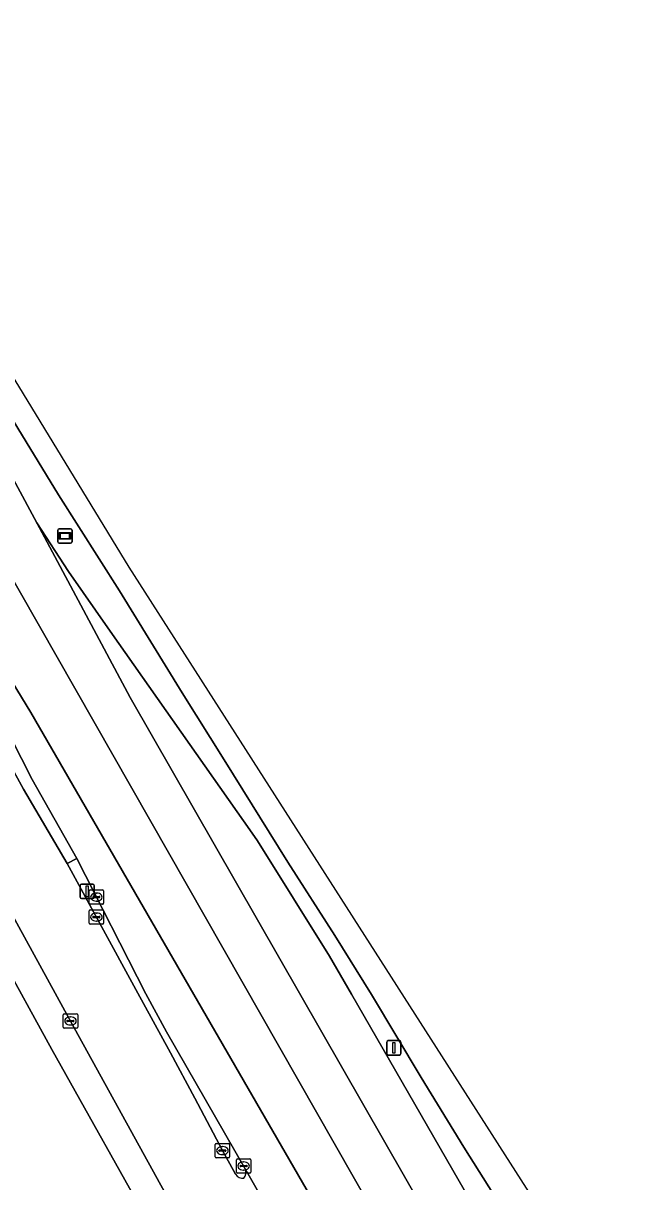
# Model space of a CAD drawing. Extents: x 158132 to 159664, y 385256 to 387218.
# Drawn here: x 159611 to 159652.5, y 385917.2 to 385997.5 of the extents above; entities that cross this region are included whole.
import ezdxf

# ---------------------------------------------------------------- set-up
doc = ezdxf.new("R2010")
doc.units = 0
for name, color, linetype in [('IMGEO_Berm_groen', 7, 'Continuous'), ('IMGEO_Berm_open', 7, 'Continuous'), ('IMGEO_Groenvoorziening', 7, 'Continuous'), ('IMGEO_Kolk', 7, 'Continuous'), ('IMGEO_Lichtmast', 7, 'Continuous'), ('IMGEO_Reclamebord', 7, 'Continuous'), ('IMGEO_Rijbaan_lokaal_open', 7, 'Continuous'), ('IMGEO_Rijbaan_regionaal_gesloten', 7, 'Continuous'), ('IMGEO_Verkeerseiland_groen', 7, 'Continuous'), ('IMGEO_Voetpad_open', 7, 'Continuous')]:
    doc.layers.add(name, color=color, linetype=linetype)

msp = doc.modelspace()

# ---------------------------------------------------------------- linework, layer by layer
at = {"layer": 'IMGEO_Berm_groen'}
msp.add_lwpolyline([(159575.204, 385998.555), (159579.934, 385993.03), (159585.402, 385986.335), (159589.628, 385980.657), (159593.949, 385974.057), (159597.879, 385967.409), (159602.91, 385958.899), (159608.296, 385949.322), (159611.008, 385944.38), (159614.046, 385939.227), (159614.705, 385939.573), (159611.619, 385945.057), (159601.152, 385965.61), (159596.488, 385974.358), (159593.823, 385978.986), (159590.929, 385983.677), (159587.286, 385989.429), (159582.268, 385997.49)], dxfattribs=at)
at = {"layer": 'IMGEO_Berm_open'}
for points in [[(159650.819, 385904.784), (159650.138, 385905.881), (159648.364, 385908.74), (159641.537, 385919.55), (159638.579, 385924.4), (159635.134, 385930.142), (159632.602, 385934.24), (159629.345, 385939.311), (159624.937, 385946.415), (159622.026, 385951.054), (159617.678, 385958.128), (159613.436, 385964.792), (159608.363, 385973.078), (159602.941, 385981.726), (159596.646, 385991.907), (159591.605, 386000)], [(159590.289, 385999.259), (159593.396, 385994.269), (159596.933, 385988.677), (159599.683, 385984.229), (159601.113, 385981.934), (159602.622, 385979.469), (159604.449, 385976.284), (159609.132, 385968.039), (159611.944, 385962.856), (159614.131, 385959.461), (159617.02, 385955.345), (159626.869, 385941.335), (159627.24, 385940.801), (159632.235, 385932.811), (159633.744, 385930.178), (159648.597, 385904.404), (159649.117, 385903.501)]]:
    msp.add_lwpolyline(points, dxfattribs=at)
at = {"layer": 'IMGEO_Groenvoorziening'}
for points in [[(159612.976, 385926.325), (159605.6, 385939.741), (159603.939, 385938.744), (159603.517, 385939.481), (159598.897, 385936.678), (159578.119, 385923.72), (159572.33, 385933.002), (159570.708, 385935.608), (159569.385, 385937.734), (159572.576, 385939.724), (159569.982, 385943.892), (159566.84, 385915.285)], [(159617.535, 385911.29), (159620.472, 385912.931), (159620.297, 385913.244), (159612.976, 385926.325)]]:
    msp.add_lwpolyline(points, dxfattribs=at)
at = {"layer": 'IMGEO_Kolk'}
for p, q in [((159615.569, 385936.47), (159615.569, 385937.322)), ((159615.644, 385937.396), (159616.496, 385937.396)), ((159615.828, 385936.89), (159615.828, 385936.902)), ((159616.266, 385936.853), (159615.868, 385936.853)), ((159615.871, 385936.939), (159616.269, 385936.939)), ((159616.057, 385937.176), (159616.082, 385937.176)), ((159616.312, 385936.902), (159616.312, 385936.89)), ((159616.57, 385937.322), (159616.57, 385936.47)), ((159615.573, 385935.087), (159615.573, 385935.939)), ((159616.496, 385936.396), (159615.644, 385936.396)), ((159615.648, 385936.013), (159616.5, 385936.013)), ((159616.08, 385936.616), (159616.055, 385936.616)), ((159616.574, 385935.939), (159616.574, 385935.087)), ((159615.832, 385935.507), (159615.832, 385935.519)), ((159616.27, 385935.47), (159615.872, 385935.47)), ((159615.875, 385935.556), (159616.273, 385935.556)), ((159616.084, 385935.233), (159616.059, 385935.233)), ((159616.061, 385935.793), (159616.086, 385935.793)), ((159616.316, 385935.519), (159616.316, 385935.507)), ((159616.5, 385935.013), (159615.648, 385935.013)), ((159613.773, 385927.883), (159613.773, 385928.735)), ((159613.848, 385928.809), (159614.7, 385928.809)), ((159614.774, 385928.735), (159614.774, 385927.883)), ((159614.032, 385928.303), (159614.032, 385928.315)), ((159614.47, 385928.266), (159614.072, 385928.266)), ((159614.075, 385928.352), (159614.473, 385928.352)), ((159614.284, 385928.029), (159614.259, 385928.029)), ((159614.261, 385928.589), (159614.286, 385928.589)), ((159614.516, 385928.315), (159614.516, 385928.303)), ((159614.7, 385927.809), (159613.848, 385927.809)), ((159624.382, 385919.82), (159625.234, 385919.82)), ((159624.307, 385918.894), (159624.307, 385919.746)), ((159624.566, 385919.314), (159624.566, 385919.326)), ((159625.004, 385919.277), (159624.606, 385919.277)), ((159624.609, 385919.363), (159625.007, 385919.363)), ((159624.818, 385919.04), (159624.793, 385919.04)), ((159624.795, 385919.6), (159624.82, 385919.6)), ((159625.05, 385919.326), (159625.05, 385919.314)), ((159625.308, 385919.746), (159625.308, 385918.894)), ((159625.234, 385918.82), (159624.382, 385918.82)), ((159625.776, 385917.826), (159625.776, 385918.678)), ((159625.851, 385918.752), (159626.703, 385918.752)), ((159626.035, 385918.246), (159626.035, 385918.258)), ((159626.473, 385918.209), (159626.075, 385918.209)), ((159626.078, 385918.295), (159626.476, 385918.295)), ((159626.264, 385918.532), (159626.289, 385918.532)), ((159626.519, 385918.258), (159626.519, 385918.246)), ((159626.777, 385918.678), (159626.777, 385917.826)), ((159626.703, 385917.752), (159625.851, 385917.752)), ((159626.287, 385917.972), (159626.262, 385917.972))]:
    msp.add_line(p, q, dxfattribs=at)
for points in [[(159615.569, 385936.47), (159615.569, 385937.322)], [(159615.644, 385937.396), (159616.496, 385937.396)], [(159616.57, 385937.322), (159616.57, 385936.47)], [(159615.573, 385935.087), (159615.573, 385935.939)], [(159616.496, 385936.396), (159615.644, 385936.396)], [(159615.648, 385936.013), (159616.5, 385936.013)], [(159616.574, 385935.939), (159616.574, 385935.087)], [(159616.5, 385935.013), (159615.648, 385935.013)], [(159613.773, 385927.883), (159613.773, 385928.735)], [(159613.848, 385928.809), (159614.7, 385928.809)], [(159614.774, 385928.735), (159614.774, 385927.883)], [(159614.7, 385927.809), (159613.848, 385927.809)], [(159624.382, 385919.82), (159625.234, 385919.82)], [(159624.307, 385918.894), (159624.307, 385919.746)], [(159625.308, 385919.746), (159625.308, 385918.894)], [(159625.234, 385918.82), (159624.382, 385918.82)], [(159625.776, 385917.826), (159625.776, 385918.678)], [(159625.851, 385918.752), (159626.703, 385918.752)], [(159626.777, 385918.678), (159626.777, 385917.826)], [(159626.703, 385917.752), (159625.851, 385917.752)]]:
    msp.add_lwpolyline(points, dxfattribs=at)
for centre, radius, start, end in [((159615.646, 385937.32), 0.0765, 91.55205, 178.44795), ((159615.646, 385937.32), 0.0765, 91.55205, 178.44795), ((159615.868, 385936.899), 0.0403, 85.87752, 175.75265), ((159615.865, 385936.889), 0.0366, 178.93798, 274.71019), ((159616.269, 385936.896), 0.043, 264.86636, 352.45326), ((159616.273, 385936.901), 0.0386, 1.73085, 96.63898), ((159616.494, 385937.32), 0.0765, 1.55205, 88.44795), ((159616.494, 385937.32), 0.0765, 1.55205, 88.44795), ((159615.646, 385936.472), 0.0765, 181.55205, 268.44795), ((159615.646, 385936.472), 0.0765, 181.55205, 268.44795), ((159615.65, 385935.937), 0.0765, 91.55205, 178.44795), ((159615.65, 385935.937), 0.0765, 91.55205, 178.44795), ((159616.494, 385936.472), 0.0765, 271.55205, 358.44795), ((159616.494, 385936.472), 0.0765, 271.55205, 358.44795), ((159616.498, 385935.937), 0.0765, 1.55205, 88.44795), ((159616.498, 385935.937), 0.0765, 1.55205, 88.44795), ((159615.65, 385935.089), 0.0765, 181.55205, 268.44795), ((159615.65, 385935.089), 0.0765, 181.55205, 268.44795), ((159615.872, 385935.516), 0.0403, 85.87752, 175.75265), ((159615.869, 385935.506), 0.0366, 178.93798, 274.71019), ((159616.273, 385935.513), 0.043, 264.86636, 352.45326), ((159616.277, 385935.518), 0.0386, 1.73085, 96.63898), ((159616.498, 385935.089), 0.0765, 271.55205, 358.44795), ((159616.498, 385935.089), 0.0765, 271.55205, 358.44795), ((159613.85, 385928.733), 0.0765, 91.55205, 178.44795), ((159613.85, 385928.733), 0.0765, 91.55205, 178.44795), ((159614.698, 385928.733), 0.0765, 1.55205, 88.44795), ((159614.698, 385928.733), 0.0765, 1.55205, 88.44795), ((159613.85, 385927.885), 0.0765, 181.55205, 268.44795), ((159613.85, 385927.885), 0.0765, 181.55205, 268.44795), ((159614.072, 385928.312), 0.0403, 85.87752, 175.75265), ((159614.069, 385928.302), 0.0366, 178.93798, 274.71019), ((159614.473, 385928.309), 0.043, 264.86636, 352.45326), ((159614.477, 385928.314), 0.0386, 1.73085, 96.63898), ((159614.698, 385927.885), 0.0765, 271.55205, 358.44795), ((159614.698, 385927.885), 0.0765, 271.55205, 358.44795), ((159624.384, 385919.744), 0.0765, 91.55205, 178.44795), ((159624.384, 385919.744), 0.0765, 91.55205, 178.44795), ((159625.232, 385919.744), 0.0765, 1.55205, 88.44795), ((159625.232, 385919.744), 0.0765, 1.55205, 88.44795), ((159624.606, 385919.323), 0.0403, 85.87752, 175.75265), ((159624.603, 385919.313), 0.0366, 178.93798, 274.71019), ((159625.007, 385919.32), 0.043, 264.86636, 352.45326), ((159625.011, 385919.325), 0.0386, 1.73085, 96.63898), ((159624.384, 385918.896), 0.0765, 181.55205, 268.44795), ((159624.384, 385918.896), 0.0765, 181.55205, 268.44795), ((159625.232, 385918.896), 0.0765, 271.55205, 358.44795), ((159625.232, 385918.896), 0.0765, 271.55205, 358.44795), ((159625.853, 385918.676), 0.0765, 91.55205, 178.44795), ((159625.853, 385918.676), 0.0765, 91.55205, 178.44795), ((159626.075, 385918.255), 0.0403, 85.87752, 175.75265), ((159626.072, 385918.245), 0.0366, 178.93798, 274.71019), ((159626.476, 385918.252), 0.043, 264.86636, 352.45326), ((159626.48, 385918.257), 0.0386, 1.73085, 96.63898), ((159626.701, 385918.676), 0.0765, 1.55205, 88.44795), ((159626.701, 385918.676), 0.0765, 1.55205, 88.44795), ((159625.853, 385917.828), 0.0765, 181.55205, 268.44795), ((159625.853, 385917.828), 0.0765, 181.55205, 268.44795), ((159626.701, 385917.828), 0.0765, 271.55205, 358.44795), ((159626.701, 385917.828), 0.0765, 271.55205, 358.44795)]:
    msp.add_arc(centre, radius, start, end, dxfattribs=at)
for centre, major_axis, ratio, start_param, end_param in [((159616.056, 385936.896), (-0.387, 0.002), 0.722429, 4.712389, 7.853982), ((159616.081, 385936.896), (-0.39, 0.002), 0.717154, 1.570796, 4.712389), ((159616.06, 385935.513), (-0.387, 0.002), 0.722429, 4.712389, 7.853982), ((159616.085, 385935.513), (-0.39, 0.002), 0.717154, 1.570796, 4.712389), ((159614.26, 385928.309), (-0.387, 0.002), 0.722429, 4.712389, 7.853982), ((159614.285, 385928.309), (-0.39, 0.002), 0.717154, 1.570796, 4.712389), ((159624.794, 385919.32), (-0.387, 0.002), 0.722429, 4.712389, 7.853982), ((159624.819, 385919.32), (-0.39, 0.002), 0.717154, 1.570796, 4.712389), ((159626.263, 385918.252), (-0.387, 0.002), 0.722429, 4.712389, 7.853982), ((159626.288, 385918.252), (-0.39, 0.002), 0.717154, 1.570796, 4.712389)]:
    msp.add_ellipse(centre, major_axis=major_axis, ratio=ratio, start_param=start_param, end_param=end_param, dxfattribs=at)
at = {"layer": 'IMGEO_Lichtmast'}
for p, q in [((159614.936, 385936.894), (159614.936, 385937.694)), ((159614.936, 385937.694), (159614.936, 385936.894)), ((159615.036, 385937.794), (159615.826, 385937.794)), ((159615.826, 385937.794), (159615.036, 385937.794)), ((159615.926, 385937.694), (159615.926, 385936.894)), ((159615.926, 385936.894), (159615.926, 385937.694)), ((159615.826, 385936.794), (159615.036, 385936.794)), ((159615.036, 385936.794), (159615.826, 385936.794)), ((159636.194, 385926.047), (159636.194, 385926.847)), ((159636.194, 385926.847), (159636.194, 385926.047)), ((159636.294, 385926.947), (159637.084, 385926.947)), ((159637.084, 385926.947), (159636.294, 385926.947)), ((159637.184, 385926.847), (159637.184, 385926.047)), ((159637.184, 385926.047), (159637.184, 385926.847)), ((159637.084, 385925.947), (159636.294, 385925.947)), ((159636.294, 385925.947), (159637.084, 385925.947))]:
    msp.add_line(p, q, dxfattribs=at)
for points in [[(159615.356, 385937.669), (159615.506, 385937.669), (159615.506, 385936.919), (159615.356, 385936.919), (159615.356, 385937.669)], [(159636.614, 385926.822), (159636.764, 385926.822), (159636.764, 385926.072), (159636.614, 385926.072), (159636.614, 385926.822)]]:
    msp.add_lwpolyline(points, dxfattribs=at)
for centre, start, end in [((159615.036, 385937.694), 90, 180), ((159615.036, 385937.694), 90, 180), ((159615.826, 385937.694), 0, 90), ((159615.826, 385937.694), 360, 90), ((159615.036, 385936.894), 180, 270), ((159615.036, 385936.894), 180, 270), ((159615.826, 385936.894), 270, 0), ((159615.826, 385936.894), 270, 0), ((159636.294, 385926.847), 90, 180), ((159636.294, 385926.847), 90, 180), ((159637.084, 385926.847), 0, 90), ((159637.084, 385926.847), 360, 90), ((159636.294, 385926.047), 180, 270), ((159636.294, 385926.047), 180, 270), ((159637.084, 385926.047), 270, 0), ((159637.084, 385926.047), 270, 0)]:
    msp.add_arc(centre, 0.1, start, end, dxfattribs=at)
at = {"layer": 'IMGEO_Reclamebord'}
for p, q in [((159613.494, 385962.437), (159614.284, 385962.437)), ((159614.284, 385962.437), (159613.494, 385962.437)), ((159613.394, 385961.537), (159613.394, 385962.337)), ((159613.394, 385962.337), (159613.394, 385961.537)), ((159614.384, 385962.337), (159614.384, 385961.537)), ((159614.384, 385961.537), (159614.384, 385962.337)), ((159614.284, 385961.437), (159613.494, 385961.437)), ((159613.494, 385961.437), (159614.284, 385961.437))]:
    msp.add_line(p, q, dxfattribs=at)
for points in [[(159613.495, 385962.169), (159614.283, 385962.169), (159614.283, 385961.705), (159613.495, 385961.705), (159613.495, 385962.169)], [(159613.56, 385962.104), (159613.56, 385961.77), (159614.218, 385961.77), (159614.218, 385962.104), (159613.56, 385962.104)]]:
    msp.add_lwpolyline(points, dxfattribs=at)
for centre, start, end in [((159613.494, 385962.337), 90, 180), ((159613.494, 385962.337), 90, 180), ((159614.284, 385962.337), 0, 90), ((159614.284, 385962.337), 360, 90), ((159613.494, 385961.537), 180, 270), ((159613.494, 385961.537), 180, 270), ((159614.284, 385961.537), 270, 0), ((159614.284, 385961.537), 270, 0)]:
    msp.add_arc(centre, 0.1, start, end, dxfattribs=at)
at = {"layer": 'IMGEO_Rijbaan_lokaal_open'}
for points in [[(159625.723, 385917.698), (159624.803, 385919.32), (159622.894, 385922.952), (159621.218, 385926.097), (159618.816, 385930.485), (159614.046, 385939.227), (159611.008, 385944.38), (159608.296, 385949.322), (159602.91, 385958.899), (159597.879, 385967.409), (159593.949, 385974.057), (159589.628, 385980.657), (159585.402, 385986.335), (159579.934, 385993.03), (159575.204, 385998.555)], [(159593.025, 385966.279), (159595.331, 385962.368), (159596.877, 385959.69), (159604.892, 385945.35), (159605.315, 385944.586), (159607.486, 385940.665), (159614.277, 385928.306), (159622.049, 385914.2), (159624.06, 385910.558), (159624.148, 385910.573), (159625.119, 385910.687), (159626.096, 385910.713), (159627.072, 385910.653), (159628.038, 385910.505)], [(159634.618, 385903.691), (159626.382, 385918.054)]]:
    msp.add_lwpolyline(points, dxfattribs=at)
for centre, radius, start, end in [((159626.189, 385917.93), 0.521, 206.47609, 281.04351), ((159625.906, 385917.799), 0.54, 315.22251, 28.11327)]:
    msp.add_arc(centre, radius, start, end, dxfattribs=at)
at = {"layer": 'IMGEO_Rijbaan_regionaal_gesloten'}
for points in [[(159499.651, 386137.219), (159496.379, 386135.29), (159503.232, 386124.33), (159517.304, 386101.878), (159529.011, 386083.065), (159545.802, 386056.241), (159576.14, 386007.176), (159580.646, 386000.222), (159582.268, 385997.49), (159587.286, 385989.429), (159590.929, 385983.677), (159593.823, 385978.986), (159596.488, 385974.358), (159598.531, 385971.012), (159611.522, 385949.695), (159641.915, 385897.112), (159642.042, 385896.892), (159644.386, 385899.081), (159644.13, 385899.529), (159600.527, 385975.989), (159574.471, 386016.885), (159520.444, 386103.637)], [(159596.488, 385974.358), (159601.152, 385965.61), (159611.619, 385945.057), (159614.705, 385939.573), (159619.492, 385930.188), (159620.936, 385927.556), (159626.382, 385918.054), (159634.618, 385903.691), (159635.002, 385903.043), (159635.137, 385902.822), (159639.755, 385894.755), (159642.042, 385896.892), (159641.915, 385897.112), (159611.522, 385949.695), (159598.531, 385971.012)], [(159626.869, 385941.335), (159617.02, 385955.345), (159614.131, 385959.461), (159611.944, 385962.856), (159618.413, 385950.738), (159646.344, 385901.945), (159646.73, 385901.271), (159649.117, 385903.501), (159648.597, 385904.404), (159633.744, 385930.178), (159632.235, 385932.811), (159627.24, 385940.801)]]:
    msp.add_lwpolyline(points, close=True, dxfattribs=at)
for points in [[(159574.471, 386016.885), (159600.527, 385975.989), (159644.13, 385899.529), (159644.386, 385899.081), (159646.73, 385901.271), (159646.344, 385901.945), (159618.413, 385950.738), (159611.944, 385962.856), (159609.132, 385968.039), (159604.449, 385976.284), (159602.622, 385979.469), (159601.113, 385981.934), (159599.683, 385984.229), (159596.933, 385988.677), (159593.396, 385994.269), (159590.289, 385999.259)], [(159591.605, 386000), (159596.646, 385991.907), (159602.941, 385981.726), (159608.363, 385973.078), (159613.436, 385964.792), (159617.678, 385958.128), (159622.026, 385951.054), (159624.937, 385946.415), (159629.345, 385939.311), (159632.602, 385934.24), (159635.134, 385930.142), (159638.579, 385924.4), (159641.537, 385919.55), (159648.364, 385908.74), (159650.138, 385905.881), (159650.819, 385904.784), (159652.492, 385906.392), (159618.354, 385959.776), (159584.913, 386014.622)]]:
    msp.add_lwpolyline(points, dxfattribs=at)
at = {"layer": 'IMGEO_Verkeerseiland_groen'}
for points in [[(159619.492, 385930.188), (159614.705, 385939.573), (159614.046, 385939.227), (159618.816, 385930.485), (159621.218, 385926.097), (159622.894, 385922.952), (159624.803, 385919.32), (159625.723, 385917.698)], [(159626.382, 385918.054), (159620.936, 385927.556), (159619.492, 385930.188)]]:
    msp.add_lwpolyline(points, dxfattribs=at)
for centre, radius, start, end in [((159626.189, 385917.93), 0.521, 206.47609, 281.04351), ((159625.906, 385917.799), 0.54, 315.22251, 28.11327)]:
    msp.add_arc(centre, radius, start, end, dxfattribs=at)
at = {"layer": 'IMGEO_Voetpad_open'}
msp.add_lwpolyline([(159582.66, 385978.825), (159586.231, 385973.567), (159591.547, 385964.41), (159593.433, 385961.16), (159599.633, 385950.479), (159603.878, 385942.752), (159604.109, 385942.858), (159605.764, 385939.828), (159605.6, 385939.741), (159612.976, 385926.325), (159620.297, 385913.244), (159622.049, 385914.2), (159614.277, 385928.306), (159607.486, 385940.665), (159606.576, 385940.161), (159604.405, 385944.082), (159605.315, 385944.586), (159604.892, 385945.35), (159596.877, 385959.69), (159595.331, 385962.368), (159594.435, 385961.84), (159592.129, 385965.751), (159593.025, 385966.279)], dxfattribs=at)

doc.saveas('drawing.dxf')
